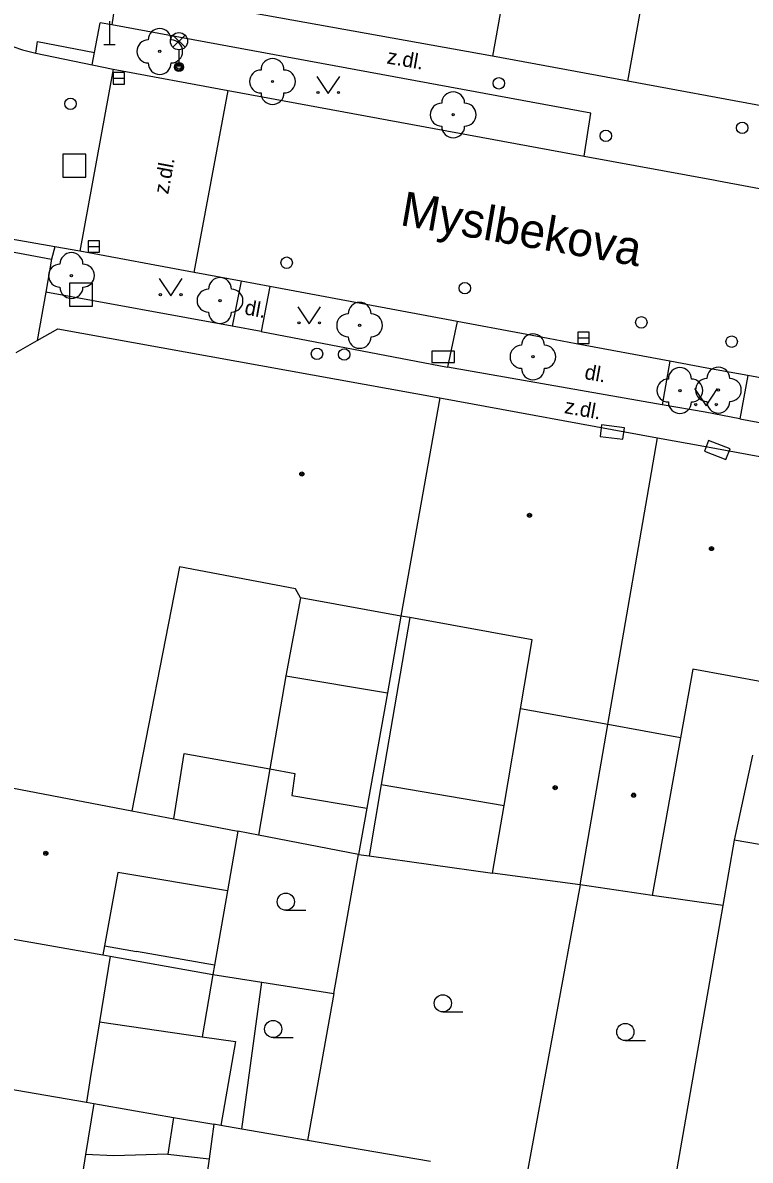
# Model space of a CAD drawing. Extents: x -596229 to -595156, y -1161237 to -1159376.
# Drawn here: x -596052.55 to -596020.82, y -1160460.63 to -1160411.05 of the extents above; entities that cross this region are included whole.
import ezdxf

# ---------------------------------------------------------------- set-up
doc = ezdxf.new("R2010")
doc.units = 0
for name, color, linetype in [('DOP - kresba z DSPS bez souradnic', 7, 'Continuous'), ('DOP - rozhrani ploch obecne', 7, 'Continuous'), ('Level 22', 7, 'Continuous'), ('Level 24', 7, 'Continuous'), ('Level 26', 7, 'Continuous'), ('Level 27', 7, 'Continuous'), ('Level 28', 7, 'Continuous'), ('Level 31', 7, 'Continuous'), ('Level 33', 7, 'Continuous'), ('Level 34', 7, 'Continuous'), ('Level 36', 7, 'Continuous'), ('Level 39', 7, 'Continuous'), ('Nazvy ulic', 7, 'Continuous'), ('TM - budovy zdene_ betonove - VP', 7, 'Continuous'), ('TM - chodniky - VP', 7, 'Continuous'), ('TM - komunikace - VP', 7, 'Continuous'), ('TM - letecke snimky - pomocna linie', 7, 'Continuous'), ('TM - popis povrchu', 7, 'Continuous'), ('TM - rozhrani mezi zpev. plochami mezi sebou - VP', 7, 'Continuous')]:
    doc.layers.add(name, color=color, linetype=linetype)

msp = doc.modelspace()

# ---------------------------------------------------------------- linework, layer by layer
at = {"layer": 'DOP - kresba z DSPS bez souradnic'}
for points in [[(-596040.44, -1160436.11), (-596041.08, -1160439.51)], [(-596035.67, -1160436.98), (-596036.92, -1160444.25)], [(-596041.08, -1160439.51), (-596036.65, -1160440.26)], [(-596045.97, -1160445.75), (-596045.51, -1160442.9)], [(-596045.51, -1160442.9), (-596041.78, -1160443.57)], [(-596041.78, -1160443.57), (-596040.69, -1160443.77)], [(-596040.69, -1160443.77), (-596040.81, -1160444.73)], [(-596036.92, -1160444.25), (-596037.45, -1160447.36)], [(-596040.81, -1160444.73), (-596037.54, -1160445.28)], [(-596048.99, -1160451.28), (-596047.59, -1160451.53)], [(-596044.19, -1160452.13), (-596047.59, -1160451.53)], [(-596044.26, -1160452.53), (-596044.73, -1160455.25)], [(-596045.98, -1160458.76), (-596046.22, -1160460.36)], [(-596048.58, -1160460.44), (-596049.81, -1160460.38)], [(-596046.22, -1160460.36), (-596048.58, -1160460.44)], [(-596046.22, -1160460.36), (-596044.43, -1160460.57)]]:
    msp.add_lwpolyline(points, dxfattribs=at)
at = {"layer": 'DOP - rozhrani ploch obecne'}
for points in [[(-596036.06, -1160436.91), (-596036.65, -1160440.26)], [(-596036.65, -1160440.26), (-596037.54, -1160445.28)], [(-596020.72, -1160442.97), (-596021.52, -1160446.68)], [(-596037.54, -1160445.28), (-596037.91, -1160447.3)], [(-596042.27, -1160446.46), (-596043.17, -1160446.29)], [(-596037.91, -1160447.3), (-596042.27, -1160446.46)], [(-596021.52, -1160446.68), (-596022.02, -1160449.53)], [(-596016.77, -1160447.49), (-596021.52, -1160446.68)], [(-596038.99, -1160453.36), (-596037.91, -1160447.3)], [(-596037.91, -1160447.3), (-596037.45, -1160447.36)], [(-596037.45, -1160447.36), (-596032.06, -1160448.11)], [(-596043.63, -1160448.89), (-596044.19, -1160452.13)], [(-596028.24, -1160448.63), (-596030.6, -1160461.41)], [(-596022.02, -1160449.53), (-596025.1, -1160449.09)], [(-596022.02, -1160449.53), (-596024.28, -1160462.5)], [(-596048.74, -1160451.73), (-596044.26, -1160452.53)], [(-596044.19, -1160452.13), (-596044.26, -1160452.53)], [(-596044.26, -1160452.53), (-596042.12, -1160452.87)], [(-596042.12, -1160452.87), (-596038.99, -1160453.36)], [(-596038.99, -1160453.36), (-596040.13, -1160459.77)], [(-596049.46, -1160458.16), (-596047.64, -1160458.47)], [(-596047.64, -1160458.47), (-596045.98, -1160458.76)], [(-596045.98, -1160458.76), (-596044.22, -1160459.06)], [(-596044.22, -1160459.06), (-596044.43, -1160460.57)], [(-596043.91, -1160459.11), (-596044.22, -1160459.06)], [(-596043, -1160459.27), (-596043.91, -1160459.11)], [(-596042.24, -1160459.4), (-596043, -1160459.27)], [(-596040.13, -1160459.77), (-596042.24, -1160459.4)], [(-596034.77, -1160460.69), (-596040.13, -1160459.77)], [(-596044.43, -1160460.57), (-596045.07, -1160465.15)]]:
    msp.add_lwpolyline(points, dxfattribs=at)
at = {"layer": 'Level 22'}
for centre in [(-596046.58, -1160412.3), (-596041.66, -1160413.61), (-596033.78, -1160415.06), (-596050.43, -1160422.07), (-596043.95, -1160423.16), (-596037.86, -1160424.24), (-596030.3, -1160425.61), (-596023.89, -1160427.08), (-596022.21, -1160427.06)]:
    msp.add_circle(centre, 0.05, dxfattribs=at)
for centre, start, end in [((-596046.58, -1160411.8), 0, 180), ((-596047.08, -1160412.3), 90, 270), ((-596046.08, -1160412.3), 270, 90), ((-596046.58, -1160412.8), 180, 0), ((-596041.66, -1160413.11), 0, 180), ((-596042.16, -1160413.61), 90, 270), ((-596041.16, -1160413.61), 270, 90), ((-596041.66, -1160414.11), 180, 0), ((-596033.78, -1160414.56), 0, 180), ((-596034.28, -1160415.06), 90, 270), ((-596033.28, -1160415.06), 270, 90), ((-596033.78, -1160415.56), 180, 0), ((-596050.43, -1160421.57), 0, 180), ((-596050.93, -1160422.07), 90, 270), ((-596049.93, -1160422.07), 270, 90), ((-596043.95, -1160422.66), 0, 180), ((-596050.43, -1160422.57), 180, 0), ((-596044.45, -1160423.16), 90, 270), ((-596043.45, -1160423.16), 270, 90), ((-596037.86, -1160423.74), 0, 180), ((-596043.95, -1160423.66), 180, 0), ((-596038.36, -1160424.24), 90, 270), ((-596037.36, -1160424.24), 270, 90), ((-596037.86, -1160424.74), 180, 0), ((-596030.3, -1160425.11), 0, 180), ((-596030.8, -1160425.61), 90, 270), ((-596029.8, -1160425.61), 270, 90), ((-596030.3, -1160426.11), 180, 0), ((-596023.89, -1160426.58), 0, 180), ((-596022.21, -1160426.56), 0, 180), ((-596024.39, -1160427.08), 90, 270), ((-596023.39, -1160427.08), 270, 90), ((-596022.71, -1160427.06), 90, 270), ((-596021.71, -1160427.06), 270, 90), ((-596023.89, -1160427.58), 180, 0), ((-596022.21, -1160427.56), 180, 0)]:
    msp.add_arc(centre, 0.5, start, end, dxfattribs=at)
at = {"layer": 'Level 24'}
for points in [[(-596034.717, -1160425.858), (-596033.717, -1160425.858), (-596033.717, -1160425.358), (-596034.717, -1160425.358)], [(-596027.365, -1160429.077), (-596026.373, -1160429.2), (-596026.311, -1160428.704), (-596027.303, -1160428.581)], [(-596022.815, -1160429.728), (-596021.881, -1160430.086), (-596021.702, -1160429.619), (-596022.636, -1160429.261)]]:
    msp.add_lwpolyline(points, close=True, dxfattribs=at)
at = {"layer": 'Level 26'}
for points in [[(-596050.8, -1160417.78), (-596049.8, -1160417.78), (-596049.8, -1160416.78), (-596050.8, -1160416.78)], [(-596050.51, -1160423.4), (-596049.51, -1160423.4), (-596049.51, -1160422.4), (-596050.51, -1160422.4)]]:
    msp.add_lwpolyline(points, close=True, dxfattribs=at)
at = {"layer": 'Level 27'}
for p, q in [((-596048.61, -1160413.47), (-596048.11, -1160413.47)), ((-596049.7, -1160420.8), (-596049.2, -1160420.8)), ((-596028.34, -1160424.78), (-596027.84, -1160424.78))]:
    msp.add_line(p, q, dxfattribs=at)
for points in [[(-596048.61, -1160413.72), (-596048.11, -1160413.72), (-596048.11, -1160413.22), (-596048.61, -1160413.22)], [(-596049.7, -1160421.05), (-596049.2, -1160421.05), (-596049.2, -1160420.55), (-596049.7, -1160420.55)], [(-596028.34, -1160425.03), (-596027.84, -1160425.03), (-596027.84, -1160424.53), (-596028.34, -1160424.53)]]:
    msp.add_lwpolyline(points, close=True, dxfattribs=at)
at = {"layer": 'Level 28'}
for centre in [(-596031.79, -1160413.69), (-596021.17, -1160415.63), (-596041.04, -1160421.51), (-596033.27, -1160422.62), (-596025.57, -1160424.11), (-596021.63, -1160424.95)]:
    msp.add_circle(centre, 0.25, dxfattribs=at)
at = {"layer": 'Level 31'}
for centre in [(-596050.47, -1160414.58), (-596027.12, -1160415.98), (-596039.72, -1160425.48), (-596038.53, -1160425.51)]:
    msp.add_circle(centre, 0.25, dxfattribs=at)
at = {"layer": 'Level 33'}
for p, q in [((-596046.005, -1160412.12), (-596045.475, -1160411.59)), ((-596046.005, -1160411.59), (-596045.475, -1160412.12)), ((-596045.74, -1160412.23), (-596045.74, -1160412.98))]:
    msp.add_line(p, q, dxfattribs=at)
for centre, radius in [((-596045.74, -1160411.855), 0.375), ((-596045.74, -1160412.98), 0.2), ((-596045.74, -1160412.98), 0.145), ((-596045.74, -1160412.98), 0.0876)]:
    msp.add_circle(centre, radius, dxfattribs=at)
at = {"layer": 'Level 34'}
for p, q in [((-596048.77, -1160410.982), (-596048.77, -1160412)), ((-596049.02, -1160412), (-596048.52, -1160412))]:
    msp.add_line(p, q, dxfattribs=at)
at = {"layer": 'Level 36'}
for p, q in [((-596041.08, -1160449.735), (-596040.205, -1160449.735)), ((-596034.23, -1160454.165), (-596033.355, -1160454.165)), ((-596041.63, -1160455.285), (-596040.755, -1160455.285)), ((-596026.27, -1160455.415), (-596025.395, -1160455.415))]:
    msp.add_line(p, q, dxfattribs=at)
for points in [[(-596039.73, -1160413.39), (-596039.23, -1160414.14), (-596038.73, -1160413.39)], [(-596046.6, -1160422.2), (-596046.1, -1160422.95), (-596045.6, -1160422.2)], [(-596040.56, -1160423.43), (-596040.06, -1160424.18), (-596039.56, -1160423.43)], [(-596023.25, -1160426.99), (-596022.75, -1160427.74), (-596022.25, -1160426.99)]]:
    msp.add_lwpolyline(points, dxfattribs=at)
for centre, radius in [((-596039.68, -1160414.09), 0.05), ((-596038.781, -1160414.09), 0.05), ((-596046.55, -1160422.9), 0.05), ((-596045.651, -1160422.9), 0.05), ((-596040.51, -1160424.13), 0.05), ((-596039.611, -1160424.13), 0.05), ((-596023.2, -1160427.69), 0.05), ((-596022.301, -1160427.69), 0.05), ((-596041.08, -1160449.36), 0.375), ((-596034.23, -1160453.79), 0.375), ((-596041.63, -1160454.91), 0.375), ((-596026.27, -1160455.04), 0.375)]:
    msp.add_circle(centre, radius, dxfattribs=at)
at = {"layer": 'Level 39'}
for centre, radius in [((-596040.38, -1160430.72), 0.09), ((-596040.38, -1160430.72), 0.0398), ((-596030.45, -1160432.52), 0.09), ((-596030.45, -1160432.52), 0.0398), ((-596022.51, -1160433.97), 0.09), ((-596022.51, -1160433.97), 0.0398), ((-596029.33, -1160444.39), 0.09), ((-596029.33, -1160444.39), 0.0398), ((-596025.91, -1160444.72), 0.09), ((-596025.91, -1160444.72), 0.0398), ((-596051.55, -1160447.25), 0.09), ((-596051.55, -1160447.25), 0.0398)]:
    msp.add_circle(centre, radius, dxfattribs=at)
at = {"layer": 'TM - budovy zdene_ betonove - VP'}
for points in [[(-596026.16, -1160413.59), (-596024.14, -1160402.36)], [(-596030.36, -1160403.04), (-596032.07, -1160412.5)], [(-596032.07, -1160412.5), (-596048.43, -1160409.56)], [(-596026.16, -1160413.59), (-596032.07, -1160412.5)], [(-596020.18, -1160414.7), (-596026.16, -1160413.59)], [(-596051.92, -1160424.9), (-596051.02, -1160424.39)], [(-596051.02, -1160424.39), (-596034.36, -1160427.4)], [(-596052.84, -1160425.42), (-596051.92, -1160424.9)], [(-596034.36, -1160427.4), (-596036.06, -1160436.91)], [(-596034.36, -1160427.4), (-596024.86, -1160429.14)], [(-596027.04, -1160441.64), (-596024.86, -1160429.14)], [(-596024.86, -1160429.14), (-596022.85, -1160429.51), (-596018.51, -1160430.3)], [(-596045.72, -1160434.77), (-596047.79, -1160445.4)], [(-596040.66, -1160435.72), (-596045.72, -1160434.77)], [(-596040.44, -1160436.11), (-596040.66, -1160435.72)], [(-596036.06, -1160436.91), (-596040.44, -1160436.11)], [(-596035.67, -1160436.98), (-596036.06, -1160436.91)], [(-596030.33, -1160437.95), (-596035.67, -1160436.98)], [(-596030.84, -1160440.95), (-596030.33, -1160437.95)], [(-596023.32, -1160439.23), (-596023.86, -1160442.22)], [(-596020.15, -1160439.8), (-596023.32, -1160439.23)], [(-596031.56, -1160445.17), (-596030.84, -1160440.95)], [(-596027.04, -1160441.64), (-596030.84, -1160440.95)], [(-596028.24, -1160448.63), (-596027.04, -1160441.64)], [(-596023.86, -1160442.22), (-596027.04, -1160441.64)], [(-596023.86, -1160442.22), (-596025.1, -1160449.09)], [(-596056.16, -1160443.8), (-596047.79, -1160445.4)], [(-596047.79, -1160445.4), (-596045.97, -1160445.75)], [(-596032.06, -1160448.11), (-596031.56, -1160445.17)], [(-596045.97, -1160445.75), (-596043.17, -1160446.29)], [(-596043.17, -1160446.29), (-596043.63, -1160448.89)], [(-596048.41, -1160448.09), (-596048.99, -1160451.28)], [(-596043.63, -1160448.89), (-596048.41, -1160448.09)], [(-596028.24, -1160448.63), (-596032.06, -1160448.11)], [(-596025.1, -1160449.09), (-596028.24, -1160448.63)], [(-596057.33, -1160450.22), (-596049.06, -1160451.68)], [(-596048.99, -1160451.28), (-596049.06, -1160451.68)], [(-596048.74, -1160451.73), (-596049.21, -1160454.59)], [(-596049.06, -1160451.68), (-596048.74, -1160451.73)], [(-596049.21, -1160454.59), (-596049.61, -1160457.07)], [(-596058.48, -1160456.6), (-596049.78, -1160458.1)], [(-596049.61, -1160457.07), (-596049.78, -1160458.1)], [(-596049.46, -1160458.16), (-596049.81, -1160460.38)], [(-596049.78, -1160458.1), (-596049.46, -1160458.16)], [(-596049.81, -1160460.38), (-596050.47, -1160464.5)]]:
    msp.add_lwpolyline(points, dxfattribs=at)
at = {"layer": 'TM - chodniky - VP'}
for points in [[(-596049.42, -1160412.35), (-596049.18, -1160411.05)], [(-596048.67, -1160411.14), (-596049.18, -1160411.05)], [(-596027.77, -1160414.99), (-596048.67, -1160411.14)], [(-596049.52, -1160412.88), (-596049.42, -1160412.35)], [(-596028.07, -1160416.86), (-596027.77, -1160414.99)], [(-596051.16, -1160420.81), (-596051.3, -1160421.35)], [(-596051.3, -1160421.35), (-596051.55, -1160422.8)], [(-596043.02, -1160422.32), (-596043.42, -1160424.27)], [(-596041.77, -1160422.54), (-596042.16, -1160424.51)], [(-596043.42, -1160424.27), (-596051.55, -1160422.8)], [(-596033.61, -1160424.07), (-596034.02, -1160426.06)], [(-596042.16, -1160424.51), (-596034.02, -1160426.06)], [(-596024.33, -1160425.8), (-596024.67, -1160427.7)], [(-596020.92, -1160426.43), (-596021.27, -1160428.32)], [(-596021.27, -1160428.32), (-596022.79, -1160428.02), (-596024.67, -1160427.7)]]:
    msp.add_lwpolyline(points, dxfattribs=at)
at = {"layer": 'TM - komunikace - VP'}
for points in [[(-596055.25, -1160410.01), (-596055.13, -1160410.46), (-596054.8, -1160411.01), (-596054.38, -1160411.39), (-596053.65, -1160411.79), (-596052.99, -1160412.09), (-596052.56, -1160412.23), (-596051.99, -1160412.38)], [(-596051.99, -1160412.38), (-596049.52, -1160412.88)], [(-596049.52, -1160412.88), (-596048.61, -1160413.07)], [(-596048.61, -1160413.07), (-596043.59, -1160414)], [(-596043.59, -1160414), (-596028.07, -1160416.86)], [(-596028.07, -1160416.86), (-596022.42, -1160417.9), (-596022.21, -1160417.94)], [(-596022.21, -1160417.94), (-596018.24, -1160418.68)], [(-596051.16, -1160420.81), (-596053.31, -1160420.44)], [(-596050.06, -1160421.01), (-596051.16, -1160420.81)], [(-596045.08, -1160421.94), (-596050.06, -1160421.01)], [(-596043.02, -1160422.32), (-596045.08, -1160421.94)], [(-596041.77, -1160422.54), (-596043.02, -1160422.32)], [(-596033.61, -1160424.07), (-596041.77, -1160422.54)], [(-596030.8, -1160424.6), (-596033.61, -1160424.07)], [(-596029.64, -1160424.81), (-596030.8, -1160424.6)], [(-596028.42, -1160425.04), (-596029.64, -1160424.81)], [(-596024.33, -1160425.8), (-596028.42, -1160425.04)], [(-596020.92, -1160426.43), (-596022.72, -1160426.1), (-596024.33, -1160425.8)], [(-596015.04, -1160427.51), (-596020.92, -1160426.43)]]:
    msp.add_lwpolyline(points, dxfattribs=at)
at = {"layer": 'TM - letecke snimky - pomocna linie'}
for points in [[(-596041.08, -1160439.51), (-596041.78, -1160443.57)], [(-596041.78, -1160443.57), (-596042.27, -1160446.46)], [(-596036.92, -1160444.25), (-596031.56, -1160445.17)], [(-596043, -1160459.27), (-596042.12, -1160452.87)], [(-596049.21, -1160454.59), (-596044.73, -1160455.25)], [(-596044.73, -1160455.25), (-596043.28, -1160455.46), (-596043.91, -1160459.11)]]:
    msp.add_lwpolyline(points, dxfattribs=at)
at = {"layer": 'TM - rozhrani mezi zpev. plochami mezi sebou - VP'}
for points in [[(-596048.43, -1160409.56), (-596048.67, -1160411.14)], [(-596051.99, -1160412.38), (-596051.91, -1160411.87), (-596049.42, -1160412.35)], [(-596048.61, -1160413.07), (-596050.06, -1160421.01)], [(-596045.08, -1160421.94), (-596043.59, -1160414)], [(-596053.31, -1160420.44), (-596053.4, -1160420.96), (-596051.3, -1160421.35)], [(-596051.55, -1160422.8), (-596051.92, -1160424.9)], [(-596042.16, -1160424.51), (-596043.42, -1160424.27)], [(-596024.67, -1160427.7), (-596034.02, -1160426.06)], [(-596021.27, -1160428.32), (-596015.39, -1160429.41)]]:
    msp.add_lwpolyline(points, dxfattribs=at)

# ---------------------------------------------------------------- texts
at = {"layer": 'Nazvy ulic'}
msp.add_text('Myslbekova', height=1.5, rotation=350.1662, dxfattribs=at).set_placement((-596036.139, -1160419.864))
at = {"layer": 'TM - popis povrchu'}
for s, rotation, p in [('z.dl.', 350, (-596036.7, -1160412.82)), ('z.dl.', 79.534, (-596046.21, -1160418.55)), ('dl.', 349.6861, (-596042.91, -1160423.76)), ('dl.', 349.6861, (-596028.08, -1160426.57)), ('z.dl.', 349.6861, (-596028.96, -1160428.06))]:
    msp.add_text(s, height=0.65, rotation=rotation, dxfattribs=at).set_placement(p)

doc.saveas('drawing.dxf')
